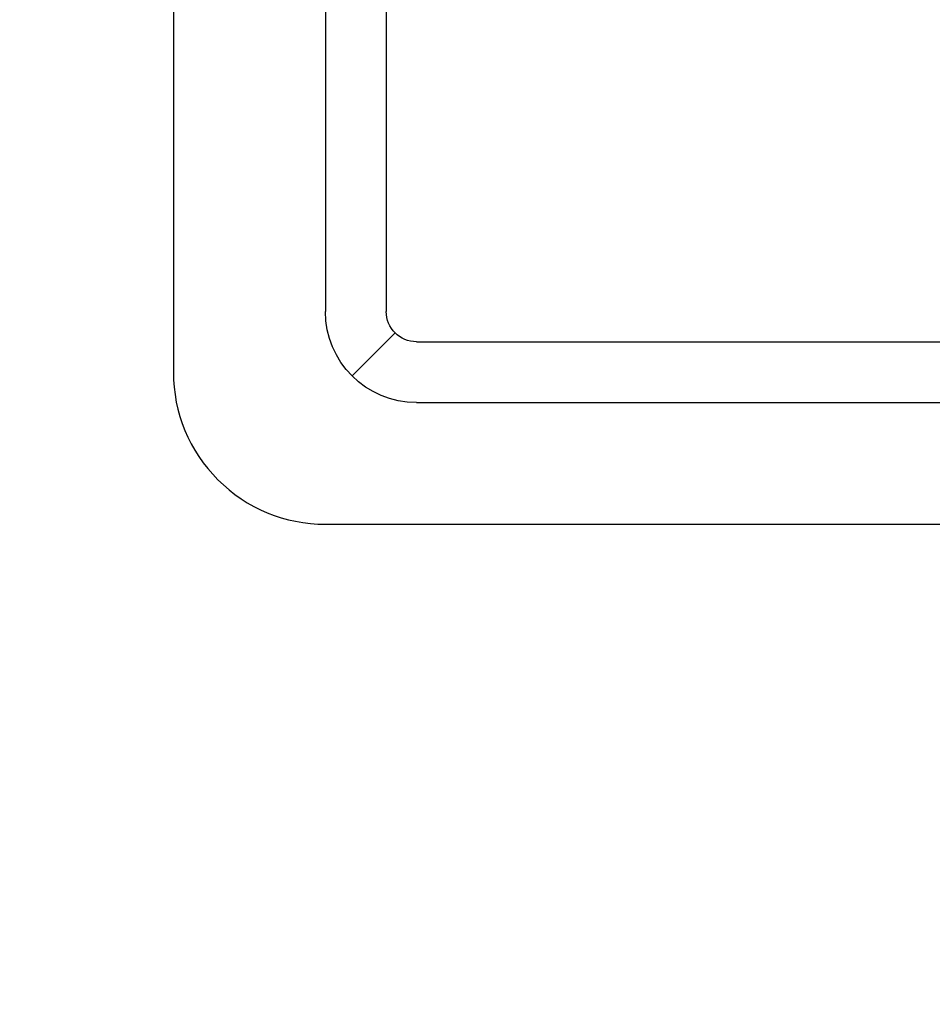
# Model space of a CAD drawing. Header units: millimetres. Extents: x 7483 to 13091, y 8111 to 13871.
# Tile 842 of 920: x 11540 to 11570, y 10620 to 10652. Entities that reach past the tile are written whole.
import ezdxf

# ---------------------------------------------------------------- set-up
doc = ezdxf.new("R2010")
doc.units = ezdxf.units.MM
doc.layers.add('a___wymiary', color=7, linetype='Continuous', lineweight=5, true_color=0x000000)
doc.layers.add('wymiary', color=7, linetype='Continuous', lineweight=5, true_color=0xb2b2b2)
doc.layers.add('Wyposazenie Wew - Urzadzenia Sanitarne', color=6, linetype='Continuous')
doc.styles.add('Arial', font='arial.ttf')
doc.dimstyles.new('wymiary agp1', dxfattribs={"dimtxt": 16, "dimasz": 5, "dimexe": 30, "dimexo": 60, "dimgap": 1.8, "dimtad": 1, "dimdec": 3, "dimrnd": 0.5, "dimdsep": 46, "dimtxsty": 'Arial', "dimblk": 'znacznik', "dimcen": 1.5, "dimse1": 1, "dimse2": 1, "dimclrd": 256, "dimazin": 0, "dimtfac": 1, "dimtdec": 3, "dimtmove": 1, "dimatfit": 3, "dimldrblk": 'znacznik', "dimfxl": 0, "dimlwd": -1, "dimarcsym": 0})

# ---------------------------------------------------------------- blocks, each defined once
blk = doc.blocks.new('ROCA DAMA_60x32')
for p, q in [((23, -12.7), (23, -25)), ((25, -12.7), (25, -25)), ((22, -28), (-22, -28))]:
    blk.add_line(p, q)
blk.add_lwpolyline([(-30, -1.5, -0.414214), (-28.5, 0), (28.5, 0, -0.414214), (30, -1.5), (30, -27, -0.414214), (25, -32), (-25, -32, -0.414214), (-30, -27), (-30, -1.5)], format="xyb")
for points in [[(22.707, -25.707), (24.121, -27.121)], [(22, -26), (-22, -26)]]:
    blk.add_lwpolyline(points)
for radius in [3, 1]:
    blk.add_arc((22, -25), radius, 270, 0)
blk = doc.blocks.new('znacznik')
at = {"layer": 'a___wymiary'}
for p, q in [((0, 1.3936), (0, -1.3936)), ((1.3936, 0), (-1.3936, 0))]:
    blk.add_line(p, q, dxfattribs=at)
at = {"layer": 'a___wymiary', "const_width": 0.2}
blk.add_lwpolyline([(0.8759, 0.8759), (-0.8759, -0.8759)], dxfattribs=at)
blk = doc.blocks.new('*D1374')
at = {"layer": 'Defpoints', "color": 0, "transparency": 16777216}
for p in [(11510.757, 10650.85), (11500.757, 10648.218), (11510.757, 10596.325)]:
    blk.add_point(p, dxfattribs=at)
at = {"layer": 'wymiary', "color": 253, "true_color": 0x999999, "transparency": 16777216}
for p, q in [((11495.757, 10596.325), (11490.757, 10596.325)), ((11500.757, 10596.325), (11510.757, 10596.325)), ((11515.757, 10596.325), (11520.757, 10596.325))]:
    blk.add_line(p, q, dxfattribs=at)
at = {"layer": 'wymiary', "color": 253, "true_color": 0x999999, "transparency": 16777216, "xscale": 5, "yscale": 5, "zscale": 5}
blk.add_blockref('znacznik', (11500.757, 10596.325), dxfattribs=at)
at = {"layer": 'wymiary', "color": 253, "true_color": 0x999999, "transparency": 16777216, "xscale": 5, "yscale": 5, "zscale": 5, "rotation": 180}
blk.add_blockref('znacznik', (11510.757, 10596.325), dxfattribs=at)
at = {"layer": 'wymiary', "color": 18, "true_color": 0x000000, "transparency": 16777216, "insert": (11533.058, 10606.294), "char_height": 16, "attachment_point": 5, "style": 'Arial'}
blk.add_mtext('10', dxfattribs=at)
blk = doc.blocks.new('*D1375')
at = {"layer": 'Defpoints', "color": 0, "transparency": 16777216}
for p in [(11704.76, 10651.159), (11510.757, 10650.85), (11704.76, 10596.325)]:
    blk.add_point(p, dxfattribs=at)
at = {"layer": 'wymiary', "color": 253, "true_color": 0x999999, "transparency": 16777216}
blk.add_line((11515.757, 10596.325), (11699.76, 10596.325), dxfattribs=at)
at = {"layer": 'wymiary', "color": 253, "true_color": 0x999999, "transparency": 16777216, "xscale": 5, "yscale": 5, "zscale": 5, "rotation": 180}
blk.add_blockref('znacznik', (11510.757, 10596.325), dxfattribs=at)
at = {"layer": 'wymiary', "color": 253, "true_color": 0x999999, "transparency": 16777216, "xscale": 5, "yscale": 5, "zscale": 5}
blk.add_blockref('znacznik', (11704.76, 10596.325), dxfattribs=at)
at = {"layer": 'wymiary', "color": 18, "true_color": 0x000000, "transparency": 16777216, "insert": (11607.759, 10606.294), "char_height": 16, "attachment_point": 5, "style": 'Arial'}
blk.add_mtext('194', dxfattribs=at)

msp = doc.modelspace()

# ---------------------------------------------------------------- block references
at = {"layer": 'Wyposazenie Wew - Urzadzenia Sanitarne', "xscale": -1}
msp.add_blockref('ROCA DAMA_60x32', (11574.8795, 10667.712), dxfattribs=at)

# ---------------------------------------------------------------- dimensions: what is measured, and where the dimension line sits
at = {"layer": 'wymiary'}
dim = msp.add_linear_dim(base=(11704.7604, 10596.325), p1=(11510.7574, 10650.8504), p2=(11704.7604, 10651.159), dimstyle='wymiary agp1', override={"dimblk": 'znacznik'}, dxfattribs=at)
dim.commit()
dim.dimension.update_dxf_attribs({"geometry": '*D1375', "text_midpoint": (11607.7589, 10606.2942)})
dim = msp.add_linear_dim(base=(11510.7574, 10596.325), p1=(11500.7574, 10648.2184), p2=(11510.7574, 10650.8504), dimstyle='wymiary agp1', override={"dimblk": 'znacznik'}, dxfattribs=at)
dim.commit()
dim.dimension.update_dxf_attribs({"geometry": '*D1374', "text_midpoint": (11533.0585, 10596.325), "dimtype": 160})

doc.saveas('drawing.dxf')
